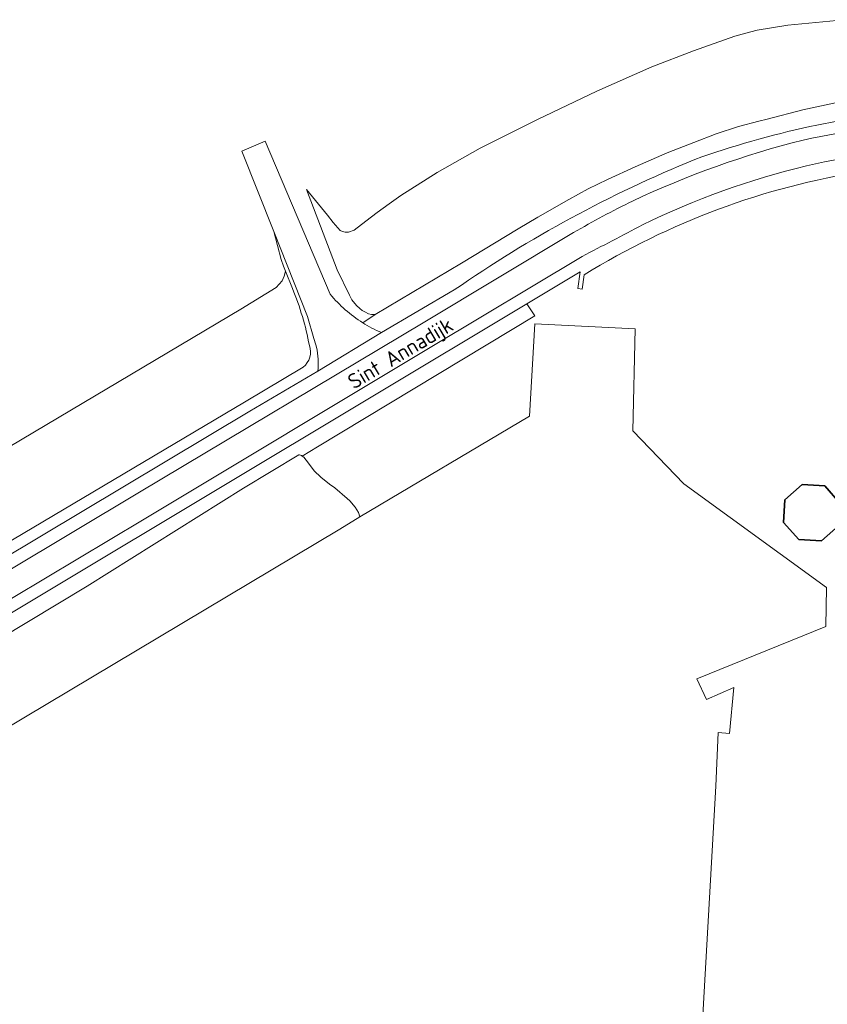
# Model space of a CAD drawing. Extents: x 184422 to 188298, y 343471 to 350189.
# Tile 334 of 513: x 186268 to 186363, y 348531 to 348648. Entities that reach past the tile are written whole.
import ezdxf
from ezdxf.enums import TextEntityAlignment as Align

# ---------------------------------------------------------------- set-up
doc = ezdxf.new("R2010")
doc.units = 0
for name, color, linetype, lineweight in [('B-WA-GR-GRAS-GV', 252, 'Continuous', 13), ('B-WA-GW-TALUD_KRUIN-G', 252, 'Continuous', 18), ('B-WA-IE-TERREINAFSCHEIDING_KUNSTMATIG_HEKWERK-G', 252, 'IE-TERREINAFSCHEIDING-KUNSTMATIG', 18), ('B-WA-OG-TERREIN_ERF-GV', 252, 'Continuous', 18), ('B-WA-OG-TOPOGRAFIE-T18', 252, 'Continuous', 18), ('B-WA-OG-WEG-GV', 252, 'Continuous', 18), ('B-WA-VH-VERHARDING_ASFALT-GV', 252, 'Continuous', 18), ('B-WA-VH-VERHARDING_HALFVERHARDING_GRIND-GV', 252, 'Continuous', 18), ('B-WE-OG-BEBOUWING-GV', 250, 'Continuous', 35)]:
    doc.layers.add(name, color=color, linetype=linetype, lineweight=lineweight)
doc.styles.add('NLCS-ISO-M1000-T18', font='NLCS-ISO.ttf', dxfattribs={"height": 1.8})
doc.linetypes.add('IE-TERREINAFSCHEIDING-KUNSTMATIG', pattern='A,4,[82,NLCS.SHX,S=0.75,R=90,X=0,Y=0],4,-2', length=10)

msp = doc.modelspace()

# ---------------------------------------------------------------- linework, layer by layer
at = {"layer": 'B-WA-GR-GRAS-GV', "flags": 128}
for points in [[(186308.371, 348612.138), (186309.836, 348613.116), (186309.424, 348613.104), (186309.044, 348613.195), (186308.61, 348613.419), (186308.297, 348613.611), (186308.039, 348613.809), (186307.628, 348614.196), (186307.068, 348614.872), (186306.812, 348615.404), (186305.357, 348618.426), (186301.729, 348627.916), (186304.198, 348624.884), (186304.878, 348624.028), (186305.717, 348623.065), (186305.995, 348622.932), (186306.276, 348622.87), (186306.67, 348622.86), (186307.363, 348623.114), (186308.726, 348624.167), (186310.103, 348625.201), (186311.495, 348626.215), (186312.901, 348627.21), (186317.182, 348629.926), (186322.284, 348632.828), (186329.07, 348636.2), (186336.106, 348639.559), (186342.642, 348642.453), (186347.58, 348644.35), (186352.481, 348646.077), (186353.776, 348646.432), (186355.109, 348646.767), (186358.742, 348647.394), (186365.393, 348648.027)], [(186365.393, 348648.027), (186358.742, 348647.394), (186355.109, 348646.767), (186353.776, 348646.432), (186352.481, 348646.077), (186347.58, 348644.35), (186342.642, 348642.453), (186336.106, 348639.559), (186329.07, 348636.2), (186322.284, 348632.828), (186317.182, 348629.926), (186312.901, 348627.21), (186311.495, 348626.215), (186310.103, 348625.201), (186308.726, 348624.167), (186307.363, 348623.114), (186306.67, 348622.86), (186306.276, 348622.87), (186305.995, 348622.932), (186305.717, 348623.065), (186304.878, 348624.028), (186304.198, 348624.884), (186301.729, 348627.916), (186305.357, 348618.426), (186306.812, 348615.404), (186307.068, 348614.872), (186307.628, 348614.196), (186308.039, 348613.809), (186308.297, 348613.611), (186308.61, 348613.419), (186309.044, 348613.195), (186309.424, 348613.104), (186309.836, 348613.116), (186320.082, 348619.185), (186326.799, 348623.279), (186329.134, 348624.659), (186332.79, 348626.726), (186335.107, 348627.996), (186337.376, 348629.115), (186340.671, 348630.588), (186344.452, 348632.279), (186347.62, 348633.481), (186350.264, 348634.51), (186352.92, 348635.375), (186355.329, 348636.014), (186356.286, 348636.251), (186360.545, 348637.36), (186367.735, 348638.89)], [(186308.371, 348612.138), (186309.836, 348613.116), (186309.424, 348613.104), (186309.044, 348613.195), (186308.61, 348613.419), (186308.297, 348613.611), (186308.039, 348613.809), (186307.628, 348614.196), (186307.068, 348614.872), (186306.812, 348615.404), (186305.357, 348618.426), (186301.729, 348627.916), (186304.198, 348624.884), (186304.878, 348624.028), (186305.717, 348623.065), (186305.995, 348622.932), (186306.276, 348622.87), (186306.67, 348622.86), (186307.363, 348623.114), (186308.726, 348624.167), (186310.103, 348625.201), (186311.495, 348626.215), (186312.901, 348627.21), (186317.182, 348629.926), (186322.284, 348632.828), (186329.07, 348636.2), (186336.106, 348639.559), (186342.642, 348642.453), (186347.58, 348644.35), (186352.481, 348646.077), (186353.776, 348646.432), (186355.109, 348646.767), (186358.742, 348647.394), (186365.393, 348648.027)], [(186365.393, 348648.027), (186358.742, 348647.394), (186355.109, 348646.767), (186353.776, 348646.432), (186352.481, 348646.077), (186347.58, 348644.35), (186342.642, 348642.453), (186336.106, 348639.559), (186329.07, 348636.2), (186322.284, 348632.828), (186317.182, 348629.926), (186312.901, 348627.21), (186311.495, 348626.215), (186310.103, 348625.201), (186308.726, 348624.167), (186307.363, 348623.114), (186306.67, 348622.86), (186306.276, 348622.87), (186305.995, 348622.932), (186305.717, 348623.065), (186304.878, 348624.028), (186304.198, 348624.884), (186301.729, 348627.916), (186305.357, 348618.426), (186306.812, 348615.404), (186307.068, 348614.872), (186307.628, 348614.196), (186308.039, 348613.809), (186308.297, 348613.611), (186308.61, 348613.419), (186309.044, 348613.195), (186309.424, 348613.104), (186309.836, 348613.116), (186320.082, 348619.185), (186326.799, 348623.279), (186329.134, 348624.659), (186332.79, 348626.726), (186335.107, 348627.996), (186337.376, 348629.115), (186340.671, 348630.588), (186344.452, 348632.279), (186347.62, 348633.481), (186350.264, 348634.51), (186352.92, 348635.375), (186355.329, 348636.014), (186356.286, 348636.251), (186360.545, 348637.36), (186367.735, 348638.89)], [(186308.371, 348612.138), (186309.836, 348613.116), (186309.424, 348613.104), (186309.044, 348613.195), (186308.61, 348613.419), (186308.297, 348613.611), (186308.039, 348613.809), (186307.628, 348614.196), (186307.068, 348614.872), (186306.812, 348615.404), (186305.357, 348618.426), (186301.729, 348627.916), (186304.198, 348624.884), (186304.878, 348624.028), (186305.717, 348623.065), (186305.995, 348622.932), (186306.276, 348622.87), (186306.67, 348622.86), (186307.363, 348623.114), (186308.726, 348624.167), (186310.103, 348625.201), (186311.495, 348626.215), (186312.901, 348627.21), (186317.182, 348629.926), (186322.284, 348632.828), (186329.07, 348636.2), (186336.106, 348639.559), (186342.642, 348642.453), (186347.58, 348644.35), (186352.481, 348646.077), (186353.776, 348646.432), (186355.109, 348646.767), (186358.742, 348647.394), (186365.393, 348648.027)], [(186365.393, 348648.027), (186358.742, 348647.394), (186355.109, 348646.767), (186353.776, 348646.432), (186352.481, 348646.077), (186347.58, 348644.35), (186342.642, 348642.453), (186336.106, 348639.559), (186329.07, 348636.2), (186322.284, 348632.828), (186317.182, 348629.926), (186312.901, 348627.21), (186311.495, 348626.215), (186310.103, 348625.201), (186308.726, 348624.167), (186307.363, 348623.114), (186306.67, 348622.86), (186306.276, 348622.87), (186305.995, 348622.932), (186305.717, 348623.065), (186304.878, 348624.028), (186304.198, 348624.884), (186301.729, 348627.916), (186305.357, 348618.426), (186306.812, 348615.404), (186307.068, 348614.872), (186307.628, 348614.196), (186308.039, 348613.809), (186308.297, 348613.611), (186308.61, 348613.419), (186309.044, 348613.195), (186309.424, 348613.104), (186309.836, 348613.116), (186320.082, 348619.185), (186326.799, 348623.279), (186329.134, 348624.659), (186332.79, 348626.726), (186335.107, 348627.996), (186337.376, 348629.115), (186340.671, 348630.588), (186344.452, 348632.279), (186347.62, 348633.481), (186350.264, 348634.51), (186352.92, 348635.375), (186355.329, 348636.014), (186356.286, 348636.251), (186360.545, 348637.36), (186367.735, 348638.89)], [(186153.157, 348529.794), (186188.649, 348550.797), (186190.134, 348551.616), (186190.977, 348552.086), (186191.229, 348552.271), (186191.434, 348552.452), (186191.524, 348552.602), (186191.622, 348552.822), (186191.695, 348553.082), (186191.701, 348553.989), (186216.092, 348567.529), (186244.789, 348584.564), (186293.934, 348613.738), (186298.102, 348616.31), (186298.841, 348617.108), (186299.078, 348617.67), (186299.226, 348618.261), (186298.989, 348618.852), (186298.723, 348619.621), (186297.829, 348622.96), (186294.058, 348632.44), (186296.829, 348633.639), (186304.524, 348615.521)], [(186153.157, 348529.794), (186188.649, 348550.797), (186190.134, 348551.616), (186190.977, 348552.086), (186191.229, 348552.271), (186191.434, 348552.452), (186191.524, 348552.602), (186191.622, 348552.822), (186191.695, 348553.082), (186191.701, 348553.989), (186216.092, 348567.529), (186244.789, 348584.564), (186293.934, 348613.738), (186298.102, 348616.31), (186298.841, 348617.108), (186299.078, 348617.67), (186299.226, 348618.261), (186298.989, 348618.852), (186298.723, 348619.621), (186297.829, 348622.96), (186294.058, 348632.44), (186296.829, 348633.639), (186304.524, 348615.521)], [(186153.157, 348529.794), (186188.649, 348550.797), (186190.134, 348551.616), (186190.977, 348552.086), (186191.229, 348552.271), (186191.434, 348552.452), (186191.524, 348552.602), (186191.622, 348552.822), (186191.695, 348553.082), (186191.701, 348553.989), (186216.092, 348567.529), (186244.789, 348584.564), (186293.934, 348613.738), (186298.102, 348616.31), (186298.841, 348617.108), (186299.078, 348617.67), (186299.226, 348618.261), (186298.989, 348618.852), (186298.723, 348619.621), (186297.829, 348622.96), (186294.058, 348632.44), (186296.829, 348633.639), (186304.524, 348615.521)], [(186300.036, 348616.177), (186299.226, 348618.261), (186299.078, 348617.67), (186298.841, 348617.108), (186298.102, 348616.31), (186293.934, 348613.738), (186244.789, 348584.564), (186216.092, 348567.529), (186191.701, 348553.989), (186195.793, 348544.303), (186196.407, 348544.688), (186294.354, 348602.723), (186301.317, 348606.889)], [(186300.036, 348616.177), (186299.226, 348618.261), (186299.078, 348617.67), (186298.841, 348617.108), (186298.102, 348616.31), (186293.934, 348613.738), (186244.789, 348584.564), (186216.092, 348567.529), (186191.701, 348553.989), (186195.793, 348544.303), (186196.407, 348544.688), (186294.354, 348602.723), (186301.317, 348606.889)], [(186300.036, 348616.177), (186299.226, 348618.261), (186299.078, 348617.67), (186298.841, 348617.108), (186298.102, 348616.31), (186293.934, 348613.738), (186244.789, 348584.564), (186216.092, 348567.529), (186191.701, 348553.989), (186195.793, 348544.303), (186196.407, 348544.688), (186294.354, 348602.723), (186301.317, 348606.889)], [(186347.457, 348508.553), (186350.235, 348557.251), (186350.481, 348563.623), (186351.843, 348563.496), (186352.354, 348568.969), (186349.118, 348567.528), (186347.973, 348569.963), (186363.258, 348576.192), (186363.327, 348580.81), (186346.416, 348593.063), (186340.398, 348599.353), (186340.662, 348611.411), (186328.78, 348612), (186328.144, 348601.079), (186308.05, 348589.14), (186305.645, 348587.711), (186212.029, 348531.865), (186194.196, 348521.023)], [(186347.457, 348508.553), (186350.235, 348557.251), (186350.481, 348563.623), (186351.843, 348563.496), (186352.354, 348568.969), (186349.118, 348567.528), (186347.973, 348569.963), (186363.258, 348576.192), (186363.327, 348580.81), (186346.416, 348593.063), (186340.398, 348599.353), (186340.662, 348611.411), (186328.78, 348612), (186328.144, 348601.079), (186308.05, 348589.14), (186305.645, 348587.711), (186212.029, 348531.865), (186194.196, 348521.023)], [(186347.457, 348508.553), (186350.235, 348557.251), (186350.481, 348563.623), (186351.843, 348563.496), (186352.354, 348568.969), (186349.118, 348567.528), (186347.973, 348569.963), (186363.258, 348576.192), (186363.327, 348580.81), (186346.416, 348593.063), (186340.398, 348599.353), (186340.662, 348611.411), (186328.78, 348612), (186328.144, 348601.079), (186308.05, 348589.14), (186305.645, 348587.711), (186212.029, 348531.865), (186194.196, 348521.023)], [(186212.029, 348531.865), (186305.645, 348587.711), (186308.05, 348589.14), (186307.877, 348589.667), (186307.485, 348590.292), (186306.849, 348591.046), (186306.528, 348591.325), (186305.073, 348592.586), (186304.443, 348593.043), (186303.423, 348593.837), (186302.638, 348594.624), (186302.086, 348595.354), (186301.675, 348595.875), (186301.379, 348596.234), (186301.214, 348596.341), (186301.111, 348596.408), (186300.89, 348596.491), (186300.806, 348596.496), (186294.257, 348592.552), (186275.741, 348580.966), (186258.315, 348570.486)], [(186212.029, 348531.865), (186305.645, 348587.711), (186308.05, 348589.14), (186307.877, 348589.667), (186307.485, 348590.292), (186306.849, 348591.046), (186306.528, 348591.325), (186305.073, 348592.586), (186304.443, 348593.043), (186303.423, 348593.837), (186302.638, 348594.624), (186302.086, 348595.354), (186301.675, 348595.875), (186301.379, 348596.234), (186301.214, 348596.341), (186301.111, 348596.408), (186300.89, 348596.491), (186300.806, 348596.496), (186294.257, 348592.552), (186275.741, 348580.966), (186258.315, 348570.486)], [(186212.029, 348531.865), (186305.645, 348587.711), (186308.05, 348589.14), (186307.877, 348589.667), (186307.485, 348590.292), (186306.849, 348591.046), (186306.528, 348591.325), (186305.073, 348592.586), (186304.443, 348593.043), (186303.423, 348593.837), (186302.638, 348594.624), (186302.086, 348595.354), (186301.675, 348595.875), (186301.379, 348596.234), (186301.214, 348596.341), (186301.111, 348596.408), (186300.89, 348596.491), (186300.806, 348596.496), (186294.257, 348592.552), (186275.741, 348580.966), (186258.315, 348570.486)]]:
    msp.add_lwpolyline(points, dxfattribs=at)
at = {"layer": 'B-WA-GR-GRAS-GV'}
for points in [[(186302.049, 348609.461, 0.0555472), (186300.036, 348616.177)], [(186302.049, 348609.461, 0.0555472), (186300.036, 348616.177)], [(186302.049, 348609.461, 0.0555472), (186300.036, 348616.177)], [(186304.524, 348615.521, 0.0807792), (186308.371, 348612.138)], [(186304.524, 348615.521, 0.0807792), (186308.371, 348612.138)], [(186304.524, 348615.521, 0.0807792), (186308.371, 348612.138)], [(186301.317, 348606.889, 0.3234028), (186302.049, 348609.461)], [(186301.317, 348606.889, 0.3234028), (186302.049, 348609.461)], [(186301.317, 348606.889, 0.3234028), (186302.049, 348609.461)]]:
    msp.add_lwpolyline(points, format="xyb", dxfattribs=at)
at = {"layer": 'B-WA-GW-TALUD_KRUIN-G', "flags": 128}
for points in [[(186301.729, 348627.916), (186305.357, 348618.426), (186306.812, 348615.404), (186307.068, 348614.872), (186307.628, 348614.196), (186308.039, 348613.809), (186308.297, 348613.611), (186308.61, 348613.419), (186309.044, 348613.195), (186309.424, 348613.104), (186309.836, 348613.116), (186320.082, 348619.185), (186326.799, 348623.279), (186329.134, 348624.659), (186332.79, 348626.726), (186335.107, 348627.996), (186337.376, 348629.115), (186340.671, 348630.588), (186344.452, 348632.279), (186347.62, 348633.481), (186350.264, 348634.51), (186352.92, 348635.375), (186355.329, 348636.014), (186356.286, 348636.251), (186360.545, 348637.36), (186367.735, 348638.89)], [(186301.729, 348627.916), (186305.357, 348618.426), (186306.812, 348615.404), (186307.068, 348614.872), (186307.628, 348614.196), (186308.039, 348613.809), (186308.297, 348613.611), (186308.61, 348613.419), (186309.044, 348613.195), (186309.424, 348613.104), (186309.836, 348613.116), (186320.082, 348619.185), (186326.799, 348623.279), (186329.134, 348624.659), (186332.79, 348626.726), (186335.107, 348627.996), (186337.376, 348629.115), (186340.671, 348630.588), (186344.452, 348632.279), (186347.62, 348633.481), (186350.264, 348634.51), (186352.92, 348635.375), (186355.329, 348636.014), (186356.286, 348636.251), (186360.545, 348637.36), (186367.735, 348638.89)], [(186301.729, 348627.916), (186305.357, 348618.426), (186306.812, 348615.404), (186307.068, 348614.872), (186307.628, 348614.196), (186308.039, 348613.809), (186308.297, 348613.611), (186308.61, 348613.419), (186309.044, 348613.195), (186309.424, 348613.104), (186309.836, 348613.116), (186320.082, 348619.185), (186326.799, 348623.279), (186329.134, 348624.659), (186332.79, 348626.726), (186335.107, 348627.996), (186337.376, 348629.115), (186340.671, 348630.588), (186344.452, 348632.279), (186347.62, 348633.481), (186350.264, 348634.51), (186352.92, 348635.375), (186355.329, 348636.014), (186356.286, 348636.251), (186360.545, 348637.36), (186367.735, 348638.89)], [(186300.036, 348616.177), (186299.226, 348618.261)], [(186300.036, 348616.177), (186299.226, 348618.261)], [(186300.036, 348616.177), (186299.226, 348618.261)], [(186195.793, 348544.303), (186196.407, 348544.688), (186294.354, 348602.723), (186301.317, 348606.889)], [(186195.793, 348544.303), (186196.407, 348544.688), (186294.354, 348602.723), (186301.317, 348606.889)], [(186195.793, 348544.303), (186196.407, 348544.688), (186294.354, 348602.723), (186301.317, 348606.889)], [(186308.05, 348589.14), (186307.877, 348589.667), (186307.485, 348590.292), (186306.849, 348591.046), (186306.528, 348591.325), (186305.073, 348592.586), (186304.443, 348593.043), (186303.423, 348593.837), (186302.638, 348594.624), (186302.086, 348595.354), (186301.675, 348595.875), (186301.379, 348596.234), (186301.214, 348596.341), (186301.111, 348596.408), (186300.89, 348596.491), (186300.806, 348596.496), (186294.257, 348592.552), (186275.741, 348580.966), (186258.315, 348570.486), (186233.694, 348555.725), (186211.119, 348542.16), (186191.534, 348530.232)], [(186308.05, 348589.14), (186307.877, 348589.667), (186307.485, 348590.292), (186306.849, 348591.046), (186306.528, 348591.325), (186305.073, 348592.586), (186304.443, 348593.043), (186303.423, 348593.837), (186302.638, 348594.624), (186302.086, 348595.354), (186301.675, 348595.875), (186301.379, 348596.234), (186301.214, 348596.341), (186301.111, 348596.408), (186300.89, 348596.491), (186300.806, 348596.496), (186294.257, 348592.552), (186275.741, 348580.966), (186258.315, 348570.486), (186233.694, 348555.725), (186211.119, 348542.16), (186191.534, 348530.232)], [(186308.05, 348589.14), (186307.877, 348589.667), (186307.485, 348590.292), (186306.849, 348591.046), (186306.528, 348591.325), (186305.073, 348592.586), (186304.443, 348593.043), (186303.423, 348593.837), (186302.638, 348594.624), (186302.086, 348595.354), (186301.675, 348595.875), (186301.379, 348596.234), (186301.214, 348596.341), (186301.111, 348596.408), (186300.89, 348596.491), (186300.806, 348596.496), (186294.257, 348592.552), (186275.741, 348580.966), (186258.315, 348570.486), (186233.694, 348555.725), (186211.119, 348542.16), (186191.534, 348530.232)]]:
    msp.add_lwpolyline(points, dxfattribs=at)
at = {"layer": 'B-WA-GW-TALUD_KRUIN-G'}
for points in [[(186302.049, 348609.461, 0.0555472), (186300.036, 348616.177)], [(186302.049, 348609.461, 0.0555472), (186300.036, 348616.177)], [(186302.049, 348609.461, 0.0555472), (186300.036, 348616.177)], [(186301.317, 348606.889, 0.3234028), (186302.049, 348609.461)], [(186301.317, 348606.889, 0.3234028), (186302.049, 348609.461)], [(186301.317, 348606.889, 0.3234028), (186302.049, 348609.461)]]:
    msp.add_lwpolyline(points, format="xyb", dxfattribs=at)
at = {"layer": 'B-WA-IE-TERREINAFSCHEIDING_KUNSTMATIG_HEKWERK-G', "flags": 128}
for points in [[(186367.735, 348638.89), (186360.545, 348637.36)], [(186367.735, 348638.89), (186360.545, 348637.36)], [(186367.735, 348638.89), (186360.545, 348637.36)], [(186360.545, 348637.36), (186356.286, 348636.251)], [(186360.545, 348637.36), (186356.286, 348636.251)], [(186360.545, 348637.36), (186356.286, 348636.251)], [(186356.286, 348636.251), (186355.329, 348636.014), (186352.92, 348635.375), (186350.264, 348634.51), (186347.62, 348633.481), (186344.452, 348632.279), (186340.671, 348630.588), (186337.376, 348629.115), (186335.107, 348627.996), (186332.79, 348626.726), (186329.134, 348624.659), (186326.799, 348623.279), (186320.082, 348619.185), (186309.836, 348613.116)], [(186356.286, 348636.251), (186355.329, 348636.014), (186352.92, 348635.375), (186350.264, 348634.51), (186347.62, 348633.481), (186344.452, 348632.279), (186340.671, 348630.588), (186337.376, 348629.115), (186335.107, 348627.996), (186332.79, 348626.726), (186329.134, 348624.659), (186326.799, 348623.279), (186320.082, 348619.185), (186309.836, 348613.116)], [(186356.286, 348636.251), (186355.329, 348636.014), (186352.92, 348635.375), (186350.264, 348634.51), (186347.62, 348633.481), (186344.452, 348632.279), (186340.671, 348630.588), (186337.376, 348629.115), (186335.107, 348627.996), (186332.79, 348626.726), (186329.134, 348624.659), (186326.799, 348623.279), (186320.082, 348619.185), (186309.836, 348613.116)]]:
    msp.add_lwpolyline(points, dxfattribs=at)
at = {"layer": 'B-WA-OG-TERREIN_ERF-GV'}
msp.add_lwpolyline([(186367.677, 348630.086, 0.0987042), (186334.608, 348617.817)], format="xyb", dxfattribs=at)
msp.add_lwpolyline([(186367.677, 348630.086, 0.0987042), (186334.608, 348617.817)], format="xyb", dxfattribs=at)
msp.add_lwpolyline([(186367.677, 348630.086, 0.0987042), (186334.608, 348617.817)], format="xyb", dxfattribs=at)
at = {"layer": 'B-WA-OG-TERREIN_ERF-GV', "flags": 128}
for points in [[(186334.608, 348617.817), (186334.378, 348616.132), (186333.867, 348616.18), (186334.142, 348618.171), (186327.841, 348614.398), (186328.754, 348612.941), (186303.028, 348597.435), (186301.214, 348596.341), (186301.379, 348596.234), (186301.675, 348595.875), (186302.086, 348595.354), (186302.638, 348594.624), (186303.423, 348593.837), (186304.443, 348593.043), (186305.073, 348592.586), (186306.528, 348591.325)], [(186334.608, 348617.817), (186334.378, 348616.132), (186333.867, 348616.18), (186334.142, 348618.171), (186327.841, 348614.398), (186328.754, 348612.941), (186303.028, 348597.435), (186301.214, 348596.341), (186301.379, 348596.234), (186301.675, 348595.875), (186302.086, 348595.354), (186302.638, 348594.624), (186303.423, 348593.837), (186304.443, 348593.043), (186305.073, 348592.586), (186306.528, 348591.325)], [(186334.608, 348617.817), (186334.378, 348616.132), (186333.867, 348616.18), (186334.142, 348618.171), (186327.841, 348614.398), (186328.754, 348612.941), (186303.028, 348597.435), (186301.214, 348596.341), (186301.379, 348596.234), (186301.675, 348595.875), (186302.086, 348595.354), (186302.638, 348594.624), (186303.423, 348593.837), (186304.443, 348593.043), (186305.073, 348592.586), (186306.528, 348591.325)], [(186306.528, 348591.325), (186306.849, 348591.046), (186307.485, 348590.292), (186307.877, 348589.667), (186308.05, 348589.14), (186328.144, 348601.079), (186328.78, 348612), (186340.662, 348611.411), (186340.398, 348599.353), (186346.416, 348593.063), (186363.327, 348580.81), (186363.258, 348576.192), (186347.973, 348569.963), (186349.118, 348567.528), (186352.354, 348568.969), (186351.843, 348563.496), (186350.481, 348563.623), (186350.235, 348557.251), (186347.457, 348508.553), (186347.332, 348496.49), (186330.168, 348490.406), (186346.057, 348458.474), (186356.382, 348468.748)], [(186306.528, 348591.325), (186306.849, 348591.046), (186307.485, 348590.292), (186307.877, 348589.667), (186308.05, 348589.14), (186328.144, 348601.079), (186328.78, 348612), (186340.662, 348611.411), (186340.398, 348599.353), (186346.416, 348593.063), (186363.327, 348580.81), (186363.258, 348576.192), (186347.973, 348569.963), (186349.118, 348567.528), (186352.354, 348568.969), (186351.843, 348563.496), (186350.481, 348563.623), (186350.235, 348557.251), (186347.457, 348508.553), (186347.332, 348496.49), (186330.168, 348490.406), (186346.057, 348458.474), (186356.382, 348468.748)], [(186306.528, 348591.325), (186306.849, 348591.046), (186307.485, 348590.292), (186307.877, 348589.667), (186308.05, 348589.14), (186328.144, 348601.079), (186328.78, 348612), (186340.662, 348611.411), (186340.398, 348599.353), (186346.416, 348593.063), (186363.327, 348580.81), (186363.258, 348576.192), (186347.973, 348569.963), (186349.118, 348567.528), (186352.354, 348568.969), (186351.843, 348563.496), (186350.481, 348563.623), (186350.235, 348557.251), (186347.457, 348508.553), (186347.332, 348496.49), (186330.168, 348490.406), (186346.057, 348458.474), (186356.382, 348468.748)]]:
    msp.add_lwpolyline(points, dxfattribs=at)
at = {"layer": 'B-WA-OG-WEG-GV', "flags": 128}
for points in [[(186367.735, 348638.89), (186360.545, 348637.36), (186356.286, 348636.251), (186355.329, 348636.014), (186352.92, 348635.375), (186350.264, 348634.51), (186347.62, 348633.481), (186344.452, 348632.279), (186340.671, 348630.588), (186337.376, 348629.115), (186335.107, 348627.996), (186332.79, 348626.726), (186329.134, 348624.659), (186326.799, 348623.279), (186320.082, 348619.185), (186309.836, 348613.116), (186308.371, 348612.138)], [(186367.735, 348638.89), (186360.545, 348637.36), (186356.286, 348636.251), (186355.329, 348636.014), (186352.92, 348635.375), (186350.264, 348634.51), (186347.62, 348633.481), (186344.452, 348632.279), (186340.671, 348630.588), (186337.376, 348629.115), (186335.107, 348627.996), (186332.79, 348626.726), (186329.134, 348624.659), (186326.799, 348623.279), (186320.082, 348619.185), (186309.836, 348613.116), (186308.371, 348612.138)], [(186367.735, 348638.89), (186360.545, 348637.36), (186356.286, 348636.251), (186355.329, 348636.014), (186352.92, 348635.375), (186350.264, 348634.51), (186347.62, 348633.481), (186344.452, 348632.279), (186340.671, 348630.588), (186337.376, 348629.115), (186335.107, 348627.996), (186332.79, 348626.726), (186329.134, 348624.659), (186326.799, 348623.279), (186320.082, 348619.185), (186309.836, 348613.116), (186308.371, 348612.138)], [(186302.587, 348610.272), (186301.844, 348612.866), (186297.829, 348622.96), (186298.723, 348619.621), (186298.989, 348618.852), (186299.226, 348618.261), (186300.036, 348616.177)], [(186302.587, 348610.272), (186301.844, 348612.866), (186297.829, 348622.96), (186298.723, 348619.621), (186298.989, 348618.852), (186299.226, 348618.261), (186300.036, 348616.177)], [(186302.587, 348610.272), (186301.844, 348612.866), (186297.829, 348622.96), (186298.723, 348619.621), (186298.989, 348618.852), (186299.226, 348618.261), (186300.036, 348616.177)], [(186310.593, 348610.978), (186319.224, 348616.035)], [(186310.593, 348610.978), (186319.224, 348616.035)], [(186310.593, 348610.978), (186319.224, 348616.035)], [(186191.534, 348530.232), (186211.119, 348542.16), (186233.694, 348555.725), (186258.315, 348570.486), (186275.741, 348580.966), (186294.257, 348592.552), (186300.806, 348596.496), (186300.89, 348596.491), (186301.111, 348596.408), (186301.214, 348596.341), (186303.028, 348597.435), (186328.754, 348612.941), (186327.841, 348614.398), (186197.853, 348536.558), (186187.832, 348530.647)], [(186191.534, 348530.232), (186211.119, 348542.16), (186233.694, 348555.725), (186258.315, 348570.486), (186275.741, 348580.966), (186294.257, 348592.552), (186300.806, 348596.496), (186300.89, 348596.491), (186301.111, 348596.408), (186301.214, 348596.341), (186303.028, 348597.435), (186328.754, 348612.941), (186327.841, 348614.398), (186197.853, 348536.558), (186187.832, 348530.647)], [(186191.534, 348530.232), (186211.119, 348542.16), (186233.694, 348555.725), (186258.315, 348570.486), (186275.741, 348580.966), (186294.257, 348592.552), (186300.806, 348596.496), (186300.89, 348596.491), (186301.111, 348596.408), (186301.214, 348596.341), (186303.028, 348597.435), (186328.754, 348612.941), (186327.841, 348614.398), (186197.853, 348536.558), (186187.832, 348530.647)], [(186301.317, 348606.889), (186294.354, 348602.723), (186196.407, 348544.688), (186195.793, 348544.303), (186190.489, 348540.859), (186179.586, 348534.369), (186168.483, 348527.556)], [(186301.317, 348606.889), (186294.354, 348602.723), (186196.407, 348544.688), (186195.793, 348544.303), (186190.489, 348540.859), (186179.586, 348534.369), (186168.483, 348527.556)], [(186301.317, 348606.889), (186294.354, 348602.723), (186196.407, 348544.688), (186195.793, 348544.303), (186190.489, 348540.859), (186179.586, 348534.369), (186168.483, 348527.556)], [(186160.965, 348521.516), (186195.634, 348542.264), (186295.003, 348601.683), (186303.056, 348606.388)], [(186160.965, 348521.516), (186195.634, 348542.264), (186295.003, 348601.683), (186303.056, 348606.388)], [(186160.965, 348521.516), (186195.634, 348542.264), (186295.003, 348601.683), (186303.056, 348606.388)]]:
    msp.add_lwpolyline(points, dxfattribs=at)
at = {"layer": 'B-WA-OG-WEG-GV'}
for points in [[(186361.362, 348635.363, -0.0356983), (186374.445, 348637.288)], [(186361.362, 348635.363, -0.0356983), (186374.445, 348637.288)], [(186361.362, 348635.363, -0.0356983), (186374.445, 348637.288)], [(186347.72, 348631.472, -0.0332216), (186361.362, 348635.363)], [(186347.72, 348631.472, -0.0332216), (186361.362, 348635.363)], [(186347.72, 348631.472, -0.0332216), (186361.362, 348635.363)], [(186319.224, 348616.035, -0.0547895), (186347.72, 348631.472)], [(186319.224, 348616.035, -0.0547895), (186347.72, 348631.472)], [(186319.224, 348616.035, -0.0547895), (186347.72, 348631.472)], [(186300.036, 348616.177, -0.0555472), (186302.049, 348609.461)], [(186300.036, 348616.177, -0.0555472), (186302.049, 348609.461)], [(186300.036, 348616.177, -0.0555472), (186302.049, 348609.461)], [(186308.371, 348612.138, 0.0396149), (186310.593, 348610.978)], [(186308.371, 348612.138, 0.0396149), (186310.593, 348610.978)], [(186308.371, 348612.138, 0.0396149), (186310.593, 348610.978)], [(186302.89, 348609.254, 0.0306595), (186302.587, 348610.272)], [(186302.89, 348609.254, 0.0306595), (186302.587, 348610.272)], [(186302.89, 348609.254, 0.0306595), (186302.587, 348610.272)], [(186302.049, 348609.461, -0.3234028), (186301.317, 348606.889)], [(186302.049, 348609.461, -0.3234028), (186301.317, 348606.889)], [(186302.049, 348609.461, -0.3234028), (186301.317, 348606.889)], [(186303.056, 348606.388, 0.0844379), (186302.89, 348609.254)], [(186303.056, 348606.388, 0.0844379), (186302.89, 348609.254)], [(186303.056, 348606.388, 0.0844379), (186302.89, 348609.254)]]:
    msp.add_lwpolyline(points, format="xyb", dxfattribs=at)
at = {"layer": 'B-WA-VH-VERHARDING_ASFALT-GV'}
for points in [[(186374.445, 348637.288, 0.0356983), (186361.362, 348635.363)], [(186374.445, 348637.288, 0.0356983), (186361.362, 348635.363)], [(186374.445, 348637.288, 0.0356983), (186361.362, 348635.363)], [(186394.362, 348635.801, 0.0768235), (186360.564, 348633.779)], [(186360.564, 348633.779, -0.0768235), (186394.362, 348635.801)], [(186394.362, 348635.801, 0.0768235), (186360.564, 348633.779)], [(186360.564, 348633.779, -0.0768235), (186394.362, 348635.801)], [(186394.362, 348635.801, 0.0768235), (186360.564, 348633.779)], [(186360.564, 348633.779, -0.0768235), (186394.362, 348635.801)], [(186361.362, 348635.363, 0.0332216), (186347.72, 348631.472)], [(186361.362, 348635.363, 0.0332216), (186347.72, 348631.472)], [(186361.362, 348635.363, 0.0332216), (186347.72, 348631.472)], [(186360.564, 348633.779, 0.0480994), (186340.352, 348626.556)], [(186340.352, 348626.556, -0.0480994), (186360.564, 348633.779)], [(186360.564, 348633.779, 0.0480994), (186340.352, 348626.556)], [(186340.352, 348626.556, -0.0480994), (186360.564, 348633.779)], [(186360.564, 348633.779, 0.0480994), (186340.352, 348626.556)], [(186340.352, 348626.556, -0.0480994), (186360.564, 348633.779)], [(186360.978, 348630.732, -0.0852223), (186395.443, 348632.64)], [(186395.443, 348632.64, 0.0852223), (186360.978, 348630.732)], [(186360.978, 348630.732, -0.0852223), (186395.443, 348632.64)], [(186395.443, 348632.64, 0.0852223), (186360.978, 348630.732)], [(186360.978, 348630.732, -0.0852223), (186395.443, 348632.64)], [(186395.443, 348632.64, 0.0852223), (186360.978, 348630.732)], [(186347.72, 348631.472, 0.0547895), (186319.224, 348616.035)], [(186347.72, 348631.472, 0.0547895), (186319.224, 348616.035)], [(186347.72, 348631.472, 0.0547895), (186319.224, 348616.035)], [(186334.608, 348617.817, -0.0987042), (186367.677, 348630.086)], [(186334.608, 348617.817, -0.0987042), (186367.677, 348630.086)], [(186334.608, 348617.817, -0.0987042), (186367.677, 348630.086)], [(186341.523, 348623.726, -0.0541541), (186360.978, 348630.732)], [(186360.978, 348630.732, 0.0541541), (186341.523, 348623.726)], [(186341.523, 348623.726, -0.0541541), (186360.978, 348630.732)], [(186360.978, 348630.732, 0.0541541), (186341.523, 348623.726)], [(186341.523, 348623.726, -0.0541541), (186360.978, 348630.732)], [(186360.978, 348630.732, 0.0541541), (186341.523, 348623.726)], [(186340.352, 348626.556, 0.0183274), (186333.368, 348622.818)], [(186333.368, 348622.818, -0.0183274), (186340.352, 348626.556)], [(186340.352, 348626.556, 0.0183274), (186333.368, 348622.818)], [(186333.368, 348622.818, -0.0183274), (186340.352, 348626.556)], [(186340.352, 348626.556, 0.0183274), (186333.368, 348622.818)], [(186333.368, 348622.818, -0.0183274), (186340.352, 348626.556)], [(186334.359, 348619.988, 0.0010896), (186341.523, 348623.726)], [(186341.523, 348623.726, -0.0010896), (186334.359, 348619.988)], [(186334.359, 348619.988, 0.0010896), (186341.523, 348623.726)], [(186341.523, 348623.726, -0.0010896), (186334.359, 348619.988)], [(186334.359, 348619.988, 0.0010896), (186341.523, 348623.726)], [(186341.523, 348623.726, -0.0010896), (186334.359, 348619.988)]]:
    msp.add_lwpolyline(points, format="xyb", dxfattribs=at)
at = {"layer": 'B-WA-VH-VERHARDING_ASFALT-GV', "flags": 128}
for points in [[(186333.368, 348622.818), (186315.526, 348612.139), (186281.914, 348592.061), (186235.01, 348564.028), (186201.354, 348543.79), (186151.251, 348513.727)], [(186151.251, 348513.727), (186201.354, 348543.79), (186235.01, 348564.028), (186281.914, 348592.061), (186315.526, 348612.139), (186333.368, 348622.818)], [(186333.368, 348622.818), (186315.526, 348612.139), (186281.914, 348592.061), (186235.01, 348564.028), (186201.354, 348543.79), (186151.251, 348513.727)], [(186151.251, 348513.727), (186201.354, 348543.79), (186235.01, 348564.028), (186281.914, 348592.061), (186315.526, 348612.139), (186333.368, 348622.818)], [(186333.368, 348622.818), (186315.526, 348612.139), (186281.914, 348592.061), (186235.01, 348564.028), (186201.354, 348543.79), (186151.251, 348513.727)], [(186151.251, 348513.727), (186201.354, 348543.79), (186235.01, 348564.028), (186281.914, 348592.061), (186315.526, 348612.139), (186333.368, 348622.818)], [(186156.433, 348513.353), (186203.922, 348541.921), (186240.102, 348563.6), (186282.274, 348588.751), (186316.562, 348609.309), (186334.359, 348619.988)], [(186334.359, 348619.988), (186316.562, 348609.309), (186282.274, 348588.751), (186240.102, 348563.6), (186203.922, 348541.921), (186156.433, 348513.353)], [(186156.433, 348513.353), (186203.922, 348541.921), (186240.102, 348563.6), (186282.274, 348588.751), (186316.562, 348609.309), (186334.359, 348619.988)], [(186334.359, 348619.988), (186316.562, 348609.309), (186282.274, 348588.751), (186240.102, 348563.6), (186203.922, 348541.921), (186156.433, 348513.353)], [(186156.433, 348513.353), (186203.922, 348541.921), (186240.102, 348563.6), (186282.274, 348588.751), (186316.562, 348609.309), (186334.359, 348619.988)], [(186334.359, 348619.988), (186316.562, 348609.309), (186282.274, 348588.751), (186240.102, 348563.6), (186203.922, 348541.921), (186156.433, 348513.353)], [(186327.841, 348614.398), (186334.142, 348618.171), (186333.867, 348616.18), (186334.378, 348616.132), (186334.608, 348617.817)], [(186327.841, 348614.398), (186334.142, 348618.171), (186333.867, 348616.18), (186334.378, 348616.132), (186334.608, 348617.817)], [(186327.841, 348614.398), (186334.142, 348618.171), (186333.867, 348616.18), (186334.378, 348616.132), (186334.608, 348617.817)], [(186319.224, 348616.035), (186310.593, 348610.978), (186303.056, 348606.388), (186295.003, 348601.683), (186195.634, 348542.264), (186160.965, 348521.516)], [(186319.224, 348616.035), (186310.593, 348610.978), (186303.056, 348606.388), (186295.003, 348601.683), (186195.634, 348542.264), (186160.965, 348521.516)], [(186319.224, 348616.035), (186310.593, 348610.978), (186303.056, 348606.388), (186295.003, 348601.683), (186195.634, 348542.264), (186160.965, 348521.516)], [(186149.26, 348507.155), (186156.732, 348511.951), (186167.989, 348518.617), (186179.367, 348525.331), (186187.717, 348530.408), (186187.832, 348530.647), (186197.853, 348536.558), (186327.841, 348614.398)], [(186149.26, 348507.155), (186156.732, 348511.951), (186167.989, 348518.617), (186179.367, 348525.331), (186187.717, 348530.408), (186187.832, 348530.647), (186197.853, 348536.558), (186327.841, 348614.398)], [(186149.26, 348507.155), (186156.732, 348511.951), (186167.989, 348518.617), (186179.367, 348525.331), (186187.717, 348530.408), (186187.832, 348530.647), (186197.853, 348536.558), (186327.841, 348614.398)]]:
    msp.add_lwpolyline(points, dxfattribs=at)
at = {"layer": 'B-WA-VH-VERHARDING_HALFVERHARDING_GRIND-GV', "flags": 128}
for points in [[(186304.524, 348615.521), (186296.829, 348633.639), (186294.058, 348632.44), (186297.829, 348622.96), (186301.844, 348612.866), (186302.587, 348610.272)], [(186304.524, 348615.521), (186296.829, 348633.639), (186294.058, 348632.44), (186297.829, 348622.96), (186301.844, 348612.866), (186302.587, 348610.272)], [(186304.524, 348615.521), (186296.829, 348633.639), (186294.058, 348632.44), (186297.829, 348622.96), (186301.844, 348612.866), (186302.587, 348610.272)], [(186303.056, 348606.388), (186310.593, 348610.978)], [(186303.056, 348606.388), (186310.593, 348610.978)], [(186303.056, 348606.388), (186310.593, 348610.978)]]:
    msp.add_lwpolyline(points, dxfattribs=at)
at = {"layer": 'B-WA-VH-VERHARDING_HALFVERHARDING_GRIND-GV'}
for points in [[(186308.371, 348612.138, -0.0807792), (186304.524, 348615.521)], [(186308.371, 348612.138, -0.0807792), (186304.524, 348615.521)], [(186308.371, 348612.138, -0.0807792), (186304.524, 348615.521)], [(186310.593, 348610.978, -0.0396149), (186308.371, 348612.138)], [(186310.593, 348610.978, -0.0396149), (186308.371, 348612.138)], [(186310.593, 348610.978, -0.0396149), (186308.371, 348612.138)], [(186302.587, 348610.272, -0.0306595), (186302.89, 348609.254)], [(186302.587, 348610.272, -0.0306595), (186302.89, 348609.254)], [(186302.587, 348610.272, -0.0306595), (186302.89, 348609.254)], [(186302.89, 348609.254, -0.0844379), (186303.056, 348606.388)], [(186302.89, 348609.254, -0.0844379), (186303.056, 348606.388)], [(186302.89, 348609.254, -0.0844379), (186303.056, 348606.388)]]:
    msp.add_lwpolyline(points, format="xyb", dxfattribs=at)
at = {"layer": 'B-WE-OG-BEBOUWING-GV', "flags": 128}
msp.add_lwpolyline([(186358.247, 348588.495), (186360.037, 348586.475), (186362.731, 348586.312), (186364.751, 348588.102), (186364.914, 348590.796), (186363.124, 348592.817), (186360.43, 348592.979), (186358.41, 348591.189)], close=True, dxfattribs=at)
msp.add_lwpolyline([(186358.247, 348588.495), (186360.037, 348586.475), (186362.731, 348586.312), (186364.751, 348588.102), (186364.914, 348590.796), (186363.124, 348592.817), (186360.43, 348592.979), (186358.41, 348591.189)], close=True, dxfattribs=at)
msp.add_lwpolyline([(186358.247, 348588.495), (186360.037, 348586.475), (186362.731, 348586.312), (186364.751, 348588.102), (186364.914, 348590.796), (186363.124, 348592.817), (186360.43, 348592.979), (186358.41, 348591.189)], close=True, dxfattribs=at)

# ---------------------------------------------------------------- texts
at = {"layer": 'B-WA-OG-TOPOGRAFIE-T18', "style": 'NLCS-ISO-M1000-T18'}
msp.add_text('Sint Annadijk', height=1.8, rotation=30.9, dxfattribs=at).set_placement((186312.974, 348608.313), align=Align.MIDDLE)
msp.add_text('Sint Annadijk', height=1.8, rotation=30.9, dxfattribs=at).set_placement((186312.974, 348608.313), align=Align.MIDDLE)
msp.add_text('Sint Annadijk', height=1.8, rotation=30.9, dxfattribs=at).set_placement((186312.974, 348608.313), align=Align.MIDDLE)

doc.saveas('drawing.dxf')
